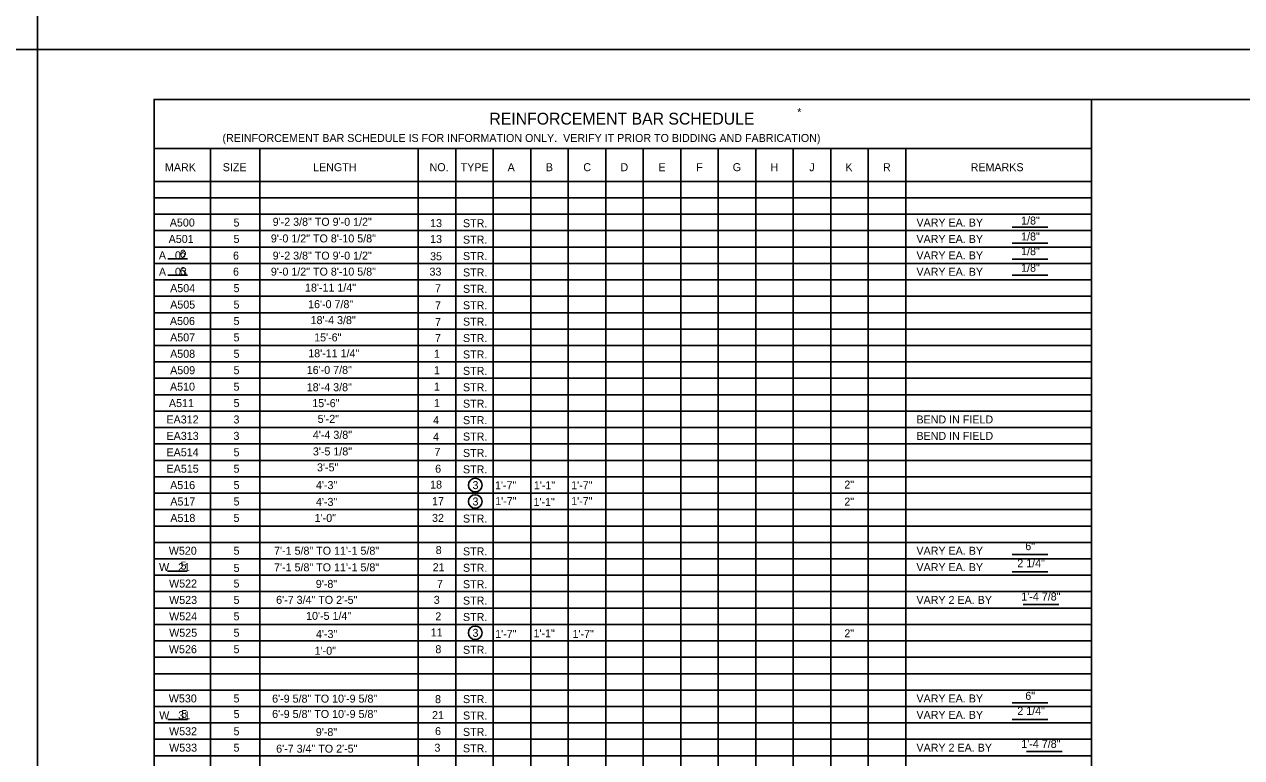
# Model space of a CAD drawing. Extents: x 179 to 454, y -271 to 54.
# Drawn here: x 243.55 to 261.81, y -76.62 to -65.62 of the extents above; entities that cross this region are included whole.
import ezdxf

# ---------------------------------------------------------------- set-up
doc = ezdxf.new("R2010")
doc.units = 0
for name, color, linetype in [('Level 1', 7, 'Continuous'), ('Level 4', 7, 'Continuous'), ('Level 41', 7, 'Continuous'), ('Level 6', 7, 'Continuous'), ('Level 62', 7, 'Continuous'), ('Level 63', 7, 'Continuous')]:
    doc.layers.add(name, color=color, linetype=linetype)

msp = doc.modelspace()

# ---------------------------------------------------------------- linework, layer by layer
at = {"layer": 'Level 1'}
msp.add_lwpolyline([(245.497, -87.25), (276.997, -87.25), (276.997, -66.75), (245.497, -66.75)], close=True, dxfattribs=at)
at = {"layer": 'Level 4'}
for p, q in [((258.366, -68.664), (258.901, -68.664)), ((258.366, -68.904), (258.901, -68.904)), ((245.701, -69.141), (245.997, -69.141)), ((258.366, -69.144), (258.901, -69.144)), ((245.701, -69.388), (245.997, -69.388)), ((258.366, -69.384), (258.901, -69.384)), ((258.366, -73.575), (258.901, -73.575)), ((245.696, -73.824), (245.992, -73.824)), ((258.366, -73.833), (258.901, -73.833)), ((258.53, -74.324), (259.065, -74.324)), ((258.366, -75.797), (258.901, -75.797)), ((245.701, -76.047), (245.997, -76.047)), ((258.366, -76.047), (258.901, -76.047)), ((258.581, -76.529), (259.116, -76.529))]:
    msp.add_line(p, q, dxfattribs=at)
for centre in [(250.313, -72.534), (250.313, -72.78), (250.313, -74.749)]:
    msp.add_circle(centre, 0.102, dxfattribs=at)
at = {"layer": 'Level 6'}
for p, q in [((245.497, -66.75), (259.557, -66.75)), ((245.497, -83.482), (245.497, -66.75)), ((259.557, -85.536), (259.557, -66.75)), ((245.497, -67.488), (259.557, -67.488)), ((246.341, -67.98), (246.341, -67.488)), ((247.083, -67.98), (247.083, -67.488)), ((249.458, -67.98), (249.458, -67.488)), ((250.02, -67.98), (250.02, -67.488)), ((250.583, -67.98), (250.583, -67.488)), ((251.145, -67.98), (251.145, -67.488)), ((251.708, -67.98), (251.708, -67.488)), ((252.27, -67.98), (252.27, -67.488)), ((252.833, -67.98), (252.833, -67.488)), ((253.395, -67.98), (253.395, -67.488)), ((253.957, -67.98), (253.957, -67.488)), ((254.52, -67.98), (254.52, -67.488)), ((255.082, -67.98), (255.082, -67.488)), ((255.645, -67.98), (255.645, -67.488)), ((256.207, -67.98), (256.207, -67.488)), ((256.77, -67.98), (256.77, -67.488)), ((245.497, -67.98), (259.557, -67.98)), ((246.341, -83.482), (246.341, -67.98)), ((247.083, -83.482), (247.083, -67.98)), ((249.458, -83.482), (249.458, -67.98)), ((250.02, -83.482), (250.02, -67.98)), ((250.583, -83.482), (250.583, -67.98)), ((251.145, -83.482), (251.145, -67.98)), ((251.708, -83.482), (251.708, -67.98)), ((252.27, -83.482), (252.27, -67.98)), ((252.833, -83.482), (252.833, -67.98)), ((253.395, -83.482), (253.395, -67.98)), ((253.957, -83.482), (253.957, -67.98)), ((254.52, -83.482), (254.52, -67.98)), ((255.082, -83.482), (255.082, -67.98)), ((255.645, -83.482), (255.645, -67.98)), ((256.207, -83.482), (256.207, -67.98)), ((256.77, -83.482), (256.77, -67.98)), ((245.497, -68.226), (259.557, -68.226)), ((245.497, -68.472), (259.557, -68.472)), ((245.497, -68.718), (259.557, -68.718)), ((245.497, -68.965), (259.557, -68.965)), ((245.497, -69.211), (259.557, -69.211)), ((245.497, -69.457), (259.557, -69.457)), ((245.497, -69.703), (259.557, -69.703)), ((245.497, -69.949), (259.557, -69.949)), ((245.497, -70.195), (259.557, -70.195)), ((245.497, -70.441), (259.557, -70.441)), ((245.497, -70.687), (259.557, -70.687)), ((245.497, -70.933), (259.557, -70.933)), ((245.497, -71.179), (259.557, -71.179)), ((245.497, -71.425), (259.557, -71.425)), ((245.497, -71.671), (259.557, -71.671)), ((245.497, -71.917), (259.557, -71.917)), ((245.497, -72.163), (259.557, -72.163)), ((245.497, -72.409), (259.557, -72.409)), ((245.497, -72.656), (259.557, -72.656)), ((245.497, -72.902), (259.557, -72.902)), ((245.497, -73.148), (259.557, -73.148)), ((245.497, -73.394), (259.557, -73.394)), ((245.497, -73.64), (259.557, -73.64)), ((245.497, -73.886), (259.557, -73.886)), ((245.497, -74.132), (259.557, -74.132)), ((245.497, -74.378), (259.557, -74.378)), ((245.497, -74.624), (259.557, -74.624)), ((245.497, -74.87), (259.557, -74.87)), ((245.497, -75.116), (259.557, -75.116)), ((245.497, -75.362), (259.557, -75.362)), ((245.497, -75.608), (259.557, -75.608)), ((245.497, -75.854), (259.557, -75.854)), ((245.497, -76.1), (259.557, -76.1)), ((245.497, -76.346), (259.557, -76.346)), ((245.497, -76.593), (259.557, -76.593))]:
    msp.add_line(p, q, dxfattribs=at)
at = {"layer": 'Level 62'}
msp.add_line((243.747, -66), (243.747, -66), dxfattribs=at)
at = {"layer": 'Level 63'}
for points in [[(209.747, -66), (243.747, -66), (243.747, -44), (209.747, -44)], [(243.747, -66), (277.747, -66), (277.747, -44), (243.747, -44)], [(209.747, -88), (243.747, -88), (243.747, -66), (209.747, -66)], [(243.747, -88), (277.747, -88), (277.747, -66), (243.747, -66)]]:
    msp.add_lwpolyline(points, close=True, dxfattribs=at)

# ---------------------------------------------------------------- texts
at = {"layer": 'Level 4'}
for s, height, p in [('REINFORCEMENT BAR SCHEDULE', 0.17717, (250.525, -67.128)), ('*', 0.12, (255.142, -67.001)), ('(REINFORCEMENT BAR SCHEDULE IS FOR INFORMATION ONLY.  VERIFY IT PRIOR TO BIDDING AND FABRICATION)', 0.12, (246.522, -67.389)), ('MARK', 0.12, (245.659, -67.827)), ('SIZE', 0.12, (246.526, -67.827)), ('LENGTH', 0.12, (247.881, -67.827)), ('NO.', 0.12, (249.628, -67.827)), ('TYPE', 0.12, (250.094, -67.827)), ('A', 0.12, (250.799, -67.827)), ('B', 0.12, (251.371, -67.827)), ('C', 0.12, (251.934, -67.827)), ('D', 0.12, (252.491, -67.827)), ('E', 0.12, (253.061, -67.827)), ('F', 0.12, (253.628, -67.827)), ('G', 0.12, (254.175, -67.827)), ('H', 0.12, (254.742, -67.827)), ('J', 0.12, (255.323, -67.827)), ('K', 0.12, (255.864, -67.827)), ('R', 0.12, (256.428, -67.827)), ('REMARKS', 0.12, (257.743, -67.827)), ('A500', 0.12, (245.732, -68.657)), ('5', 0.12, (246.688, -68.657)), ('STR.', 0.12, (250.129, -68.667)), ('VARY EA. BY     ', 0.12, (256.93, -68.657)), ('A501', 0.12, (245.715, -68.903)), ('5', 0.12, (246.688, -68.903)), ('STR.', 0.12, (250.129, -68.913)), ('VARY EA. BY     ', 0.12, (256.93, -68.903)), ('A   02', 0.12, (245.568, -69.149)), ('STR.', 0.12, (250.129, -69.159)), ('VARY EA. BY     ', 0.12, (256.93, -69.149)), ('A   03', 0.12, (245.569, -69.395)), ('STR.', 0.12, (250.129, -69.405)), ('VARY EA. BY     ', 0.12, (256.93, -69.395)), ('A504', 0.12, (245.737, -69.641)), ('5', 0.12, (246.688, -69.641)), ('STR.', 0.12, (250.129, -69.651)), ('A505', 0.12, (245.738, -69.887)), ('5', 0.12, (246.688, -69.887)), ('STR.', 0.12, (250.129, -69.897)), ('A506', 0.12, (245.734, -70.133)), ('5', 0.12, (246.688, -70.133)), ('STR.', 0.12, (250.129, -70.143)), ('A507', 0.12, (245.737, -70.379)), ('5', 0.12, (246.688, -70.379)), ('STR.', 0.12, (250.129, -70.389)), ('A508', 0.12, (245.737, -70.625)), ('5', 0.12, (246.688, -70.625)), ('1', 0.12, (249.693, -70.625)), ('STR.', 0.12, (250.129, -70.635)), ('A509', 0.12, (245.737, -70.871)), ('5', 0.12, (246.688, -70.871)), ('1', 0.12, (249.693, -70.871)), ('STR.', 0.12, (250.129, -70.881)), ('A510', 0.12, (245.735, -71.118)), ('5', 0.12, (246.688, -71.118)), ('1', 0.12, (249.693, -71.118)), ('STR.', 0.12, (250.129, -71.127)), ('A511', 0.12, (245.719, -71.364)), ('5', 0.12, (246.688, -71.364)), ('1', 0.12, (249.693, -71.364)), ('STR.', 0.12, (250.129, -71.373)), ('EA312', 0.12, (245.682, -71.61)), ('3', 0.12, (246.687, -71.61)), ('STR.', 0.12, (250.129, -71.62)), ('BEND IN FIELD', 0.12, (256.93, -71.61)), ('EA313', 0.12, (245.683, -71.856)), ('3', 0.12, (246.687, -71.856)), ('STR.', 0.12, (250.129, -71.866)), ('BEND IN FIELD', 0.12, (256.93, -71.856)), ('EA514', 0.12, (245.683, -72.102)), ('5', 0.12, (246.688, -72.102)), ('STR.', 0.12, (250.129, -72.112)), ('EA515', 0.12, (245.684, -72.348)), ('5', 0.12, (246.688, -72.348)), ('6', 0.12, (249.712, -72.348)), ('STR.', 0.12, (250.129, -72.358)), ('A516', 0.12, (245.737, -72.594)), ('5', 0.12, (246.688, -72.594)), ('4\'-3"', 0.12, (247.924, -72.594)), ('3', 0.12, (250.272, -72.594)), ('1\'-7"', 0.1198, (250.61, -72.596)), ('1\'-1"', 0.1198, (251.192, -72.596)), ('1\'-7"', 0.1198, (251.752, -72.596)), ('2"', 0.1198, (255.849, -72.586)), ('A517', 0.12, (245.74, -72.84)), ('5', 0.12, (246.688, -72.84)), ('4\'-3"', 0.12, (247.924, -72.846)), ('3', 0.12, (250.272, -72.84)), ('1\'-7"', 0.1198, (250.612, -72.834)), ('1\'-1"', 0.1198, (251.187, -72.847)), ('1\'-7"', 0.1198, (251.752, -72.834)), ('2"', 0.1198, (255.849, -72.842)), ('A518', 0.12, (245.74, -73.086)), ('5', 0.12, (246.688, -73.086)), ('1\'-0"', 0.12, (247.905, -73.086)), ('32', 0.12, (249.665, -73.086)), ('STR.', 0.12, (250.129, -73.096)), ('W520', 0.12, (245.717, -73.578)), ('5', 0.12, (246.688, -73.578)), ('STR.', 0.12, (250.129, -73.588)), ('VARY EA. BY     ', 0.12, (256.93, -73.578)), ('W   21', 0.12, (245.571, -73.824)), ('STR.', 0.12, (250.129, -73.834)), ('VARY EA. BY     ', 0.12, (256.93, -73.824)), ('W522', 0.12, (245.721, -74.07)), ('5', 0.12, (246.688, -74.07)), ('STR.', 0.12, (250.129, -74.08)), ('W523', 0.12, (245.722, -74.316)), ('5', 0.12, (246.688, -74.316)), ('STR.', 0.12, (250.129, -74.326)), ('VARY 2 EA. BY     ', 0.12, (256.93, -74.316)), ('W524', 0.12, (245.722, -74.562)), ('5', 0.12, (246.688, -74.562)), ('2', 0.12, (249.714, -74.562)), ('STR.', 0.12, (250.129, -74.572)), ('W525', 0.12, (245.723, -74.808)), ('5', 0.12, (246.688, -74.808)), ('4\'-3"', 0.12, (247.924, -74.827)), ('3', 0.12, (250.272, -74.809)), ('1\'-7"', 0.1198, (250.612, -74.826)), ('1\'-1"', 0.1198, (251.187, -74.817)), ('1\'-7"', 0.1198, (251.772, -74.826)), ('2"', 0.1198, (255.849, -74.816)), ('W526', 0.12, (245.719, -75.055)), ('5', 0.12, (246.688, -75.055)), ('1\'-0"', 0.12, (247.905, -75.078)), ('8', 0.12, (249.715, -75.055)), ('STR.', 0.12, (250.129, -75.064)), ('W530', 0.12, (245.717, -75.793)), ('5', 0.12, (246.688, -75.793)), ('STR.', 0.12, (250.129, -75.803)), ('VARY EA. BY     ', 0.12, (256.93, -75.793)), ('W   31', 0.12, (245.573, -76.045)), ('STR.', 0.12, (250.129, -76.049)), ('VARY EA. BY     ', 0.12, (256.93, -76.039)), ('W532', 0.12, (245.721, -76.285)), ('5', 0.12, (246.688, -76.285)), ('STR.', 0.12, (250.129, -76.295)), ('W533', 0.12, (245.722, -76.531)), ('5', 0.12, (246.688, -76.531)), ('STR.', 0.12, (250.129, -76.541)), ('VARY 2 EA. BY     ', 0.12, (256.93, -76.531))]:
    msp.add_text(s, height=height, dxfattribs=at).set_placement(p)
at = {"layer": 'Level 41'}
for s, p in [('9\'-2 3/8" TO 9\'-0 1/2"', (247.275, -68.646)), ('13', (249.636, -68.665)), ('1/8"', (258.5, -68.627)), ('9\'-0 1/2" TO 8\'-10 5/8"', (247.248, -68.895)), ('13', (249.636, -68.904)), ('1/8"', (258.5, -68.866)), ('6', (245.883, -69.125)), ('1/8"', (258.5, -69.086)), ('6', (246.68, -69.153)), ('9\'-2 3/8" TO 9\'-0 1/2"', (247.275, -69.153)), ('35', (249.636, -69.163)), ('6', (245.883, -69.384)), ('6', (246.68, -69.393)), ('9\'-0 1/2" TO 8\'-10 5/8"', (247.248, -69.393)), ('33', (249.627, -69.393)), ('1/8"', (258.5, -69.335)), ('18\'-11 1/4"', (247.76, -69.632)), ('7', (249.71, -69.642)), ('16\'-0 7/8"', (247.806, -69.881)), ('7', (249.71, -69.9)), ('18\'-4 3/8"', (247.844, -70.12)), ('7', (249.71, -70.149)), ('15\'-6"', (247.897, -70.379)), ('7', (249.71, -70.388)), ('18\'-11 1/4"', (247.808, -70.618)), ('16\'-0 7/8"', (247.786, -70.867)), ('18\'-4 3/8"', (247.786, -71.126)), ('15\'-6"', (247.868, -71.365)), ('5\'-2"', (247.95, -71.601)), ('4', (249.681, -71.619)), ('4\'-4 3/8"', (247.878, -71.84)), ('4', (249.681, -71.868)), ('3\'-5 1/8"', (247.878, -72.089)), ('7', (249.701, -72.097)), ('3\'-5"', (247.94, -72.328)), ('18', (249.636, -72.586)), ('17', (249.665, -72.835)), ('6"', (258.563, -73.51)), ('7\'-1 5/8" TO 11\'-1 5/8"', (247.296, -73.578)), ('8', (249.72, -73.568)), ('5', (245.893, -73.801)), ('5', (246.689, -73.836)), ('7\'-1 5/8" TO 11\'-1 5/8"', (247.296, -73.827)), ('21', (249.675, -73.826)), ('2 1/4"', (258.443, -73.765)), ('9\'-8"', (247.922, -74.076)), ('7', (249.739, -74.075)), ('6\'-7 3/4" TO 2\'-5"', (247.327, -74.315)), ('3', (249.691, -74.315)), ('1\'-4 7/8"', (258.503, -74.265)), ('10\'-5 1/4"', (247.776, -74.555)), ('11', (249.646, -74.803)), ('6\'-9 5/8" TO 10\'-9 5/8"', (247.267, -75.796)), ('8', (249.71, -75.804)), ('6"', (258.563, -75.754)), ('5', (245.903, -76.026)), ('5', (246.689, -76.028)), ('6\'-9 5/8" TO 10\'-9 5/8"', (247.267, -76.026)), ('21', (249.665, -76.043)), ('2 1/4"', (258.443, -75.979)), ('9\'-8"', (247.922, -76.297)), ('6', (249.71, -76.283)), ('6\'-7 3/4" TO 2\'-5"', (247.327, -76.546)), ('3', (249.701, -76.532)), ('1\'-4 7/8"', (258.503, -76.474))]:
    msp.add_text(s, height=0.12, dxfattribs=at).set_placement(p)

doc.saveas('drawing.dxf')
